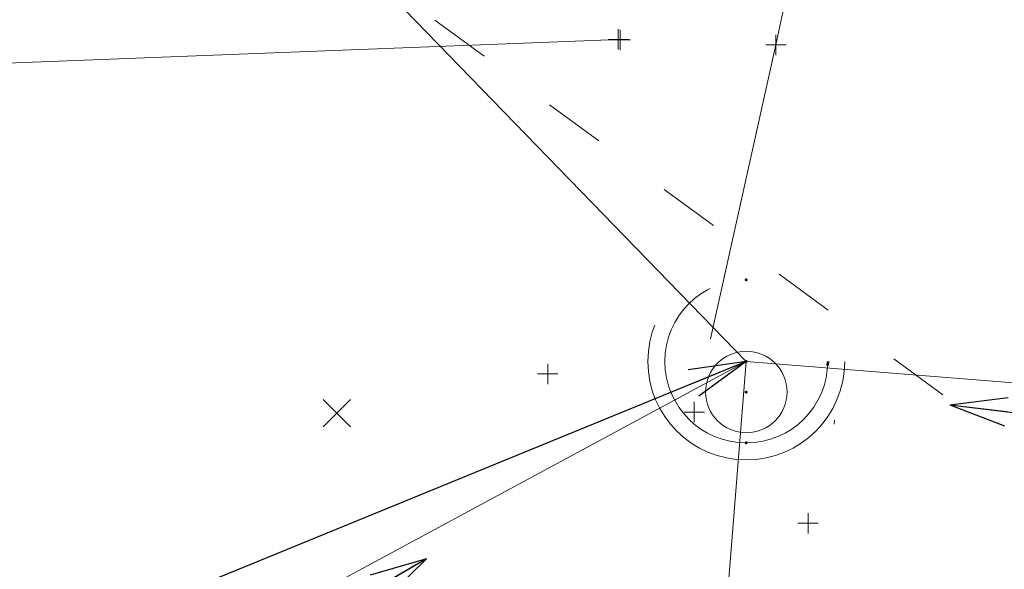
# Model space of a CAD drawing. Extents: x 1620613 to 1693141, y 557269 to 607790.
# Tile 970 of 1056: x 1620900 to 1620924, y 607269 to 607283. Entities that reach past the tile are written whole.
import ezdxf

# ---------------------------------------------------------------- set-up
doc = ezdxf.new("R2010")
doc.units = 0
doc.header["$LTSCALE"] = 10
doc.header["$MEASUREMENT"] = 0
for name, pattern in [('DGN Style 1', [4.415544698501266, 0.007346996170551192, -4.408197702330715]), ('DGN Style 2', [7.346996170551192, 4.408197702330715, -2.938798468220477]), ('DGN Style 4', [11.762540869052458, 5.877596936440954, -2.938798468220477, 0.007346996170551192, -2.938798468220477]), ('DGN Style 5', [5.142897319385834, 2.204098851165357, -2.938798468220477]), ('DGN Style 6', [13.973986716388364, 0.007346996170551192, -2.938798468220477, 5.142897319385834, -2.938798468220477, 0.007346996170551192, -2.938798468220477]), ('DGN Style 7', [14.693992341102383, 6.612296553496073, -2.938798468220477, 2.204098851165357, -2.938798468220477]), ('drainage01', [1.6, 0.85, -0.75])]:
    doc.linetypes.add(name, pattern=pattern)
for name, color, linetype, lineweight in [('DR_X_Cells', 151, 'DGN Style 2', 0), ('DR_X_Cells (Construction)', 151, 'DGN Style 2', 0), ('DR_X_Storm_Sewer', 151, 'DGN Style 5', 0), ('DR_X_Text', 7, 'Continuous', 0), ('GK_Drainage_Nodes', 7, 'Continuous', 53), ('GK_Drainage_Nodes (Construction)', 7, 'Continuous', 53), ('PV_X_COP', 4, 'DGN Style 4', 0), ('PV_X_Curb', 120, 'DGN Style 1', 0), ('PV_X_Driveway', 7, 'DGN Style 5', 0), ('PV_X_Walk', 120, 'DGN Style 5', 0), ('SV_X_Random_Point (Construction)', 7, 'Continuous', 0), ('SV_X_Top_of_Bank', 97, 'DGN Style 2', 0), ('UT_X_Water', 133, 'Continuous', 0)]:
    doc.layers.add(name, color=color, linetype=linetype, lineweight=lineweight)
doc.layers.add('PM_X_Surveyed_Line', color=1, linetype='Continuous', lineweight=30, plot=False)
doc.layers.add('SV_X_Shot_Marker (Construction)', color=2, linetype='Continuous', lineweight=0, transparency=0.5)
doc.styles.get("Standard").update_dxf_attribs({"font": 'arial.ttf'})
doc.styles.add('Style-Arial', font='arial.ttf')
doc.dimstyles.get("Standard").update_dxf_attribs({"dimtxt": 0.18, "dimasz": 0.18, "dimexe": 0.18, "dimexo": 0.0625, "dimgap": 0.09, "dimtad": 0, "dimtih": 1, "dimtoh": 1, "dimdec": 4, "dimzin": 0, "dimdsep": 46, "dimtxsty": 'Standard', "dimcen": 0.09, "dimadec": 0, "dimazin": 0, "dimtfac": 1, "dimtdec": 4, "dimtofl": 0, "dimtmove": 0, "dimatfit": 3, "dimfxl": 1, "dimtolj": 1, "dimtzin": 0, "dimarcsym": 0})

# ---------------------------------------------------------------- blocks, each defined once
blk = doc.blocks.new('SVPT_450')
at = {"layer": 'SV_X_Shot_Marker (Construction)', "transparency": 33554495}
for p, q in [((0, 0.02499999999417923), (0, -0.02500000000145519)), ((-0.02499999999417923, 0), (0.02499999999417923, 0))]:
    blk.add_line(p, q, dxfattribs=at)
blk.add_point((0, 0), dxfattribs=at)
blk = doc.blocks.new('SVPT_451')
at = {"layer": 'SV_X_Shot_Marker (Construction)', "transparency": 33554495}
for p, q in [((0, 0.02500000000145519), (0, -0.02499999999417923)), ((-0.02499999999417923, 0), (0.02499999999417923, 0))]:
    blk.add_line(p, q, dxfattribs=at)
blk.add_point((0, 0), dxfattribs=at)
blk = doc.blocks.new('SVPT_452')
at = {"layer": 'SV_X_Shot_Marker (Construction)', "transparency": 33554495}
for p, q in [((0, 0.02500000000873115), (0, -0.02499999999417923)), ((-0.02499999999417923, 7.275957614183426e-12), (0.02499999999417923, 7.275957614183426e-12))]:
    blk.add_line(p, q, dxfattribs=at)
blk.add_point((0, 7.275957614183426e-12), dxfattribs=at)
blk = doc.blocks.new('SVPT_453')
at = {"layer": 'SV_X_Shot_Marker (Construction)', "transparency": 33554495}
for p, q in [((0, 0.02500000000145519), (0, -0.02500000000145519)), ((-0.02499999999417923, 0), (0.02500000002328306, 0))]:
    blk.add_line(p, q, dxfattribs=at)
blk.add_point((0, 0), dxfattribs=at)
blk = doc.blocks.new('SVPT_454')
at = {"layer": 'SV_X_Shot_Marker (Construction)', "transparency": 33554495}
for p, q in [((-2.91038304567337e-11, 0.02500000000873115), (-2.91038304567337e-11, -0.02499999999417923)), ((-0.02500000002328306, 7.275957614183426e-12), (0.02499999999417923, 7.275957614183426e-12))]:
    blk.add_line(p, q, dxfattribs=at)
blk.add_point((-2.91038304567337e-11, 7.275957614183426e-12), dxfattribs=at)
blk = doc.blocks.new('X_75')
at = {"layer": 'SV_X_Random_Point (Construction)', "color": 7, "linetype": 'Continuous', "lineweight": 0, "transparency": 33554559}
for p, q in [((-0.03333333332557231, -0.03337499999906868), (0.03333333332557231, 0.03337500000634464)), ((-0.03333333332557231, 0.03337500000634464), (0.03333333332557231, -0.03337499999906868))]:
    blk.add_line(p, q, dxfattribs=at)
blk = doc.blocks.new('SVPT_560')
at = {"layer": 'SV_X_Shot_Marker (Construction)', "transparency": 33554495}
for p, q in [((0, 0.02500000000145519), (0, -0.02499999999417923)), ((-0.02499999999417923, 7.275957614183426e-12), (0.02499999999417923, 7.275957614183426e-12))]:
    blk.add_line(p, q, dxfattribs=at)
blk.add_point((0, 7.275957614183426e-12), dxfattribs=at)
blk = doc.blocks.new('MH3-48D-X_3')
at = {"layer": 'DR_X_Cells', "color": 151, "linetype": 'drainage01', "lineweight": 0}
for centre, radius in [((2.757180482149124e-05, -3.653182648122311e-05), 2.416632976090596), ((-2.561137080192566e-08, -0.7499777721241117), 0.9999676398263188)]:
    blk.add_circle(centre, radius, dxfattribs=at)
at = {"layer": 'DR_X_Cells (Construction)', "color": 20, "linetype": 'drainage01', "lineweight": 0}
blk.add_circle((-2.573011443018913e-06, 4.062789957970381e-05), 1.999993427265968, dxfattribs=at)
at = {"layer": 'GK_Drainage_Nodes (Construction)', "color": 61, "linetype": 'DGN Style 6', "lineweight": 53}
blk.add_circle((0, 0), 1.999996, dxfattribs=at)
at = {"layer": 'GK_Drainage_Nodes (Construction)', "color": 21, "linetype": 'DGN Style 2', "lineweight": 53}
blk.add_point((0, 1.999995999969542), dxfattribs=at)
at = {"layer": 'GK_Drainage_Nodes (Construction)', "color": 151, "linetype": 'DGN Style 7', "lineweight": 53}
blk.add_point((0, 0), dxfattribs=at)
at = {"layer": 'GK_Drainage_Nodes (Construction)', "color": 40, "linetype": 'DGN Style 4', "lineweight": 53}
blk.add_point((0, 0), dxfattribs=at)
at = {"layer": 'GK_Drainage_Nodes (Construction)', "color": 21, "linetype": 'DGN Style 5', "lineweight": 53}
blk.add_point((0, -0.7499985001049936), dxfattribs=at)
at = {"layer": 'GK_Drainage_Nodes (Construction)', "color": 223, "linetype": 'DGN Style 1', "lineweight": 53}
blk.add_point((0, -1.999995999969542), dxfattribs=at)
blk = doc.blocks.new('TerminatorOpen_0.5')
at = {"color": 0, "linetype": 'ByBlock', "lineweight": -2}
for q in [(-1, 0.25), (-1, 0), (-1, -0.25)]:
    blk.add_line((0, 0), q, dxfattribs=at)

msp = doc.modelspace()

# ---------------------------------------------------------------- linework, layer by layer
at = {"layer": 'DR_X_Storm_Sewer'}
for q in [(1620881.245000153, 607312.333310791, 1046.267599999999), (1620903.987234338, 607266.6898232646), (1620916.300887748, 607251.117439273), (1620929.445523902, 607273.4176979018)]:
    msp.add_line((1620918.16000015, 607274.324810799, 1054.9934), q, dxfattribs=at)
at = {"layer": 'PM_X_Surveyed_Line', "extrusion": (0.6531616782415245, -0.06409822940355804, 0.7545006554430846), "elevation": 1020605.513725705, "flags": 128}
msp.add_lwpolyline([(762734.4415175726, -1171709.344861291), (762710.2611747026, -1171710.17158229), (762685.4787779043, -1171710.479763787), (762663.8953154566, -1171710.578337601), (762641.1573022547, -1171711.145301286), (762616.6546980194, -1171711.478034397), (762591.303088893, -1171711.485589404), (762566.3056551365, -1171711.534400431), (762541.6559533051, -1171711.578955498), (762518.3574970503, -1171711.385161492), (762489.3354896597, -1171710.837168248)], dxfattribs=at)
at = {"layer": 'PV_X_COP', "extrusion": (0.7938706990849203, -0.0791484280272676, 0.6029136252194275), "elevation": 1239386.941335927, "flags": 128}
msp.add_lwpolyline([(764895.0615285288, -935300.3740026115), (764917.5906198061, -935300.8099700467), (764942.2459636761, -935301.2133780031), (764966.7853739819, -935301.2683036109), (764996.5705035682, -935301.1899899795), (765019.8871979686, -935301.0499512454), (765044.4361161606, -935300.6724676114), (765066.2855157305, -935300.2668285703), (765095.2024054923, -935299.7304273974), (765118.8510685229, -935299.4598946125), (765139.3405291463, -935299.1475559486)], dxfattribs=at)
at = {"layer": 'PV_X_Curb', "extrusion": (0.9919668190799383, -0.1008825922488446, 0.07631862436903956), "elevation": 1546716.42440947, "flags": 128}
msp.add_lwpolyline([(768201.7261914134, -117330.1680431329), (768181.3025124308, -117330.3433096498), (768169.6429030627, -117330.4975773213), (768154.9580641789, -117330.5940658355), (768144.3656965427, -117330.7749018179), (768133.1903749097, -117330.9826664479), (768112.3280519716, -117331.3500171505), (768102.2065727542, -117331.4810831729), (768078.7977253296, -117331.7795674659), (768066.1723084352, -117331.898995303), (768055.8269525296, -117331.991173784), (768039.2993659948, -117332.0540785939), (768024.1681972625, -117332.3136006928), (767982.7574225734, -117331.7588907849), (767962.2025232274, -117331.2012565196)], dxfattribs=at)
at = {"layer": 'PV_X_Driveway', "extrusion": (-0.03062296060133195, 0.3710369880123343, 0.928113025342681), "elevation": 176666.1935843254, "flags": 128}
msp.add_lwpolyline([(-1665373.664829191, -437581.8984842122), (-1665354.964040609, -437582.7706337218), (-1665340.576869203, -437582.9092321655)], dxfattribs=at)
at = {"layer": 'PV_X_Walk', "flags": 128}
for points, elevation in [([(1620918.982000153, 607314.6753107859), (1620917.211000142, 607296.8667107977), (1620915.525000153, 607284.3726107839), (1620915.065000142, 607282.214910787), (1620913.285000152, 607274.0197107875), (1620910.543000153, 607264.13221079), (1620907.741000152, 607255.5895107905), (1620906.833000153, 607251.9498107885), (1620903.839000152, 607226.9398107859), (1620902.312000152, 607212.666410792), (1620901.126000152, 607202.643110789), (1620900.268000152, 607192.9127107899), (1620898.299000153, 607175.109310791), (1620897.227000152, 607174.6483107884), (1620889.948000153, 607175.380310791)], 1054.555766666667), ([(1620921.507000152, 607296.5082107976), (1620919.324000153, 607284.193910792), (1620918.888000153, 607282.0920107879), (1620916.884000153, 607273.0829107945), (1620913.947000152, 607262.823310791), (1620911.631000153, 607255.0316107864), (1620911.008000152, 607252.8610107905), (1620907.809000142, 607226.9203107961), (1620905.945000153, 607212.0765107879), (1620905.143000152, 607201.8273107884), (1620904.260000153, 607192.8987107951), (1620902.383000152, 607175.017010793), (1620909.589000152, 607173.6413107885)], 1054.436815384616)]:
    msp.add_lwpolyline(points, dxfattribs=dict(at, elevation=elevation))
at = {"layer": 'SV_X_Top_of_Bank', "extrusion": (0.168901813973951, -0.4467975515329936, 0.8785465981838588), "elevation": 3356.978483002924, "flags": 128}
msp.add_lwpolyline([(1730947.770607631, -3965.265990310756), (1730946.805849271, -3964.96904812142), (1730946.663359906, -3964.804005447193), (1730941.67030618, -3965.055207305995), (1730939.350192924, -3965.361981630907), (1730937.749893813, -3967.172645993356), (1730926.574366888, -3968.532772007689), (1730874.446998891, -3968.466137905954), (1730864.586120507, -3969.339779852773), (1730855.732144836, -3969.748913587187), (1730845.815665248, -3968.420788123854), (1730844.088985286, -3969.592587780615), (1730838.536446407, -3969.077424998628), (1730833.231231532, -3969.713117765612)], dxfattribs=at)
at = {"layer": 'UT_X_Water', "linetype": 'Continuous'}
for p, q in [((1620910.51415361, 607282.703415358, 1054.849602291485), (1620911.721253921, 607281.8129632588, 1054.851577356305)), ((1620913.330721, 607280.6256937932, 1054.854210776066), (1620914.53782131, 607279.735241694, 1054.856185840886)), ((1620916.14728839, 607278.5479722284, 1054.858819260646), (1620917.3543887, 607277.6575201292, 1054.860794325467)), ((1620918.96385578, 607276.4702506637, 1054.863427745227), (1620920.17095609, 607275.5797985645, 1054.865402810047)), ((1620921.78042317, 607274.3925290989, 1054.868036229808), (1620922.98752348, 607273.5020769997, 1054.870011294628))]:
    msp.add_line(p, q, dxfattribs=at)

# ---------------------------------------------------------------- block references
at = {"layer": 'GK_Drainage_Nodes', "color": 21, "linetype": 'DGN Style 2', "lineweight": 53}
msp.add_blockref('MH3-48D-X_3', (1620918.16000015, 607274.324810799, 1054.9934), dxfattribs=at)
at = {"layer": 'SV_X_Random_Point (Construction)', "color": 7, "linetype": 'Continuous', "lineweight": 0, "transparency": 33554559, "xscale": 10, "yscale": 10, "zscale": 10}
msp.add_blockref('X_75', (1620908.105000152, 607273.0583107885, 1055.047299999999), dxfattribs=at)
at = {"layer": 'SV_X_Shot_Marker (Construction)', "transparency": 33554495, "xscale": 10, "yscale": 10, "zscale": 10}
for name, p in [('SVPT_560', (1620915.015000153, 607282.229510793, 1055.088)), ('SVPT_450', (1620915.065000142, 607282.214910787, 1055.083900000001)), ('SVPT_451', (1620918.888000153, 607282.0920107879, 1055.1295)), ('SVPT_453', (1620913.285000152, 607274.0197107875, 1055.070400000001)), ('SVPT_452', (1620916.884000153, 607273.0829107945, 1055.0455)), ('SVPT_454', (1620919.676000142, 607270.3532107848, 1054.8427))]:
    msp.add_blockref(name, p, dxfattribs=at)

# ---------------------------------------------------------------- leaders
at = {"layer": 'DR_X_Text', "annotation_type": 0, "has_hookline": 1, "hookline_direction": 1}
msp.add_leader([(1620918.16000015, 607274.324810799, 1054.9934), (1620866.744054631, 607253.2943523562, 1054.9934), (1620865.344054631, 607253.2943523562, 1054.9934)], dimstyle='Standard', override={"dimscale": 10, "dimtxt": 0.14, "dimasz": 0.14, "dimgap": 0.07000000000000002, "dimtad": 0, "dimtxsty": 'Style-Arial', "dimldrblk": 'TerminatorOpen_0.5'}, dxfattribs=at)
at = {"layer": 'DR_X_Text'}
for points in [[(1620923.155224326, 607273.258189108), (1620930.786699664, 607272.3508624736)], [(1620910.310166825, 607269.477661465), (1620903.132046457, 607265.3190810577)]]:
    msp.add_leader(points, dimstyle='Standard', override={"dimscale": 10, "dimtxt": 0.14, "dimasz": 0.14, "dimgap": 0.07000000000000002, "dimtad": 1, "dimtxsty": 'Style-Arial', "dimldrblk": 'TerminatorOpen_0.5'}, dxfattribs=at)

doc.saveas('drawing.dxf')
